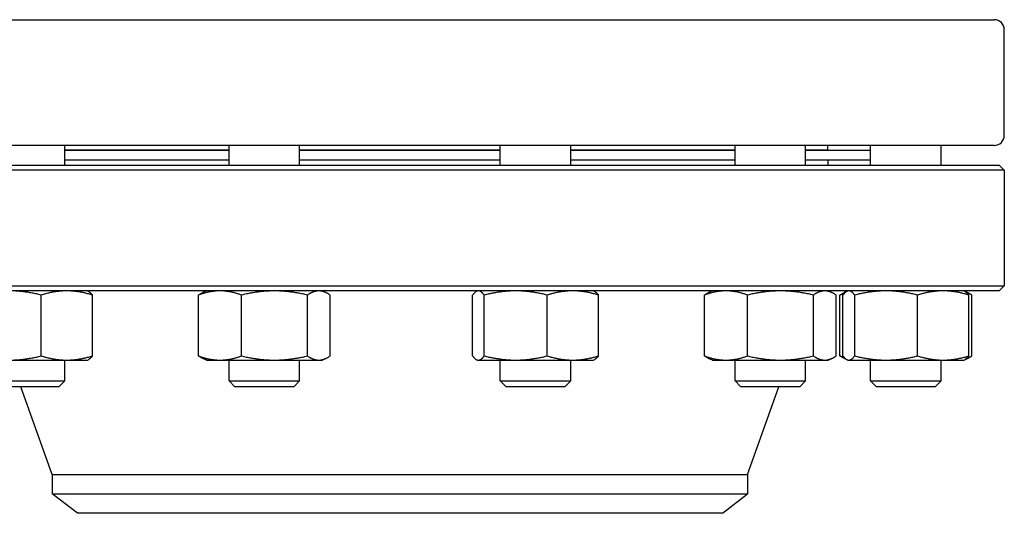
# Model space of a CAD drawing. Header units: inches. Extents: x 5 to 1128, y -85 to 748.
# Tile 624 of 656: x 606.06 to 618.28, y 566.68 to 572.81. Entities that reach past the tile are written whole.
import ezdxf

# ---------------------------------------------------------------- set-up
doc = ezdxf.new("R2010")
doc.units = ezdxf.units.IN
doc.header["$LTSCALE"] = 32
doc.header["$MEASUREMENT"] = 0
doc.layers.add('Visible (ANSI)', color=7, linetype='Continuous', lineweight=30)

msp = doc.modelspace()

# ---------------------------------------------------------------- linework, layer by layer
at = {"layer": 'Visible (ANSI)'}
for p, q in [((603.40563, 572.80978), (618.15563, 572.80978)), ((618.28063, 571.37478), (618.28063, 572.68478)), ((618.15563, 571.24978), (603.40563, 571.24978)), ((606.62194, 571.00478), (606.62194, 571.24978)), ((608.66081, 571.18978), (606.62194, 571.18978)), ((608.66081, 571.18478), (606.62194, 571.18478)), ((608.66081, 571.00478), (608.66081, 571.24978)), ((609.53581, 571.00478), (609.53581, 571.24978)), ((612.02546, 571.18978), (609.53581, 571.18978)), ((612.02546, 571.18478), (609.53581, 571.18478)), ((612.02546, 571.00478), (612.02546, 571.24978)), ((612.90046, 571.00478), (612.90046, 571.24978)), ((614.93933, 571.18978), (612.90046, 571.18978)), ((614.93933, 571.18478), (612.90046, 571.18478)), ((614.93933, 571.00478), (614.93933, 571.24978)), ((615.81433, 571.00478), (615.81433, 571.24978)), ((616.09063, 571.18978), (615.81433, 571.18978)), ((616.62165, 571.18478), (615.81433, 571.18478)), ((615.97063, 571.18478), (615.97063, 571.18978)), ((616.09063, 571.18978), (616.09063, 571.24978)), ((616.62165, 571.00478), (616.62165, 571.24978)), ((617.49665, 571.00478), (617.49665, 571.24978)), ((608.66081, 571.06478), (606.62194, 571.06478)), ((612.02546, 571.06478), (609.53581, 571.06478)), ((614.93933, 571.06478), (612.90046, 571.06478)), ((616.62165, 571.06478), (615.81433, 571.06478)), ((616.09063, 571.06478), (616.09063, 571.00478)), ((618.28063, 570.94228), (603.28063, 570.94228)), ((603.34313, 571.00478), (618.21813, 571.00478)), ((618.21813, 571.00478), (618.28063, 570.94228)), ((618.28063, 570.94228), (618.28063, 569.50728)), ((603.28063, 569.50728), (618.28063, 569.50728)), ((618.21813, 569.44478), (618.28063, 569.50728)), ((618.21813, 569.44478), (603.34313, 569.44478)), ((606.32966, 568.63765), (606.32966, 569.39291)), ((606.90344, 569.44478), (606.9147, 569.43953)), ((606.96496, 568.63765), (606.96496, 569.39291)), ((608.28088, 568.63765), (608.28088, 569.39291)), ((608.37931, 569.44478), (608.33352, 569.42343)), ((608.81536, 568.63765), (608.81536, 569.39291)), ((609.63279, 568.63765), (609.63279, 569.39291)), ((609.81731, 569.44478), (609.8631, 569.42343)), ((609.91574, 568.63765), (609.91574, 569.39291)), ((611.68243, 568.63765), (611.68243, 569.39291)), ((611.74396, 569.44478), (611.7327, 569.43953)), ((611.82765, 568.63765), (611.82765, 569.39291)), ((612.60818, 568.63765), (612.60818, 569.39291)), ((613.18196, 569.44478), (613.19321, 569.43953)), ((613.24348, 568.63765), (613.24348, 569.39291)), ((614.5594, 568.63765), (614.5594, 569.39291)), ((614.65783, 569.44478), (614.61204, 569.42343)), ((615.09388, 568.63765), (615.09388, 569.39291)), ((615.91131, 568.63765), (615.91131, 569.39291)), ((616.09583, 569.44478), (616.14161, 569.42343)), ((616.19426, 568.63765), (616.19426, 569.39291)), ((616.24172, 568.63765), (616.24172, 569.39291)), ((616.27863, 568.63765), (616.27863, 569.39291)), ((616.32889, 569.43953), (616.29436, 569.42343)), ((616.34015, 569.44478), (616.32889, 569.43953)), ((616.42385, 568.63765), (616.42385, 569.39291)), ((617.20437, 568.63765), (617.20437, 569.39291)), ((617.77815, 569.44478), (617.78941, 569.43953)), ((617.78941, 569.43953), (617.82394, 569.42343)), ((617.83968, 568.63765), (617.83968, 569.39291)), ((617.87658, 568.63765), (617.87658, 569.39291)), ((605.9394, 568.58578), (606.64731, 568.58578)), ((606.62194, 568.3277), (606.62194, 568.58578)), ((606.64731, 568.58578), (606.90344, 568.58578)), ((606.90344, 568.58578), (606.9147, 568.59103)), ((608.37931, 568.58578), (608.33352, 568.60713)), ((608.37931, 568.58578), (608.54812, 568.58578)), ((608.54812, 568.58578), (609.22407, 568.58578)), ((608.66081, 568.3277), (608.66081, 568.58578)), ((609.22407, 568.58578), (609.77426, 568.58578)), ((609.53581, 568.3277), (609.53581, 568.58578)), ((609.77426, 568.58578), (609.81731, 568.58578)), ((609.81731, 568.58578), (609.8631, 568.60713)), ((611.74396, 568.58578), (611.7327, 568.59103)), ((611.74396, 568.58578), (611.75504, 568.58578)), ((611.75504, 568.58578), (612.21791, 568.58578)), ((612.02546, 568.3277), (612.02546, 568.58578)), ((612.21791, 568.58578), (612.92583, 568.58578)), ((612.90046, 568.3277), (612.90046, 568.58578)), ((612.92583, 568.58578), (613.18196, 568.58578)), ((613.18196, 568.58578), (613.19321, 568.59103)), ((614.65783, 568.58578), (614.61204, 568.60713)), ((614.65783, 568.58578), (614.82664, 568.58578)), ((614.82664, 568.58578), (615.50259, 568.58578)), ((614.93933, 568.3277), (614.93933, 568.58578)), ((615.50259, 568.58578), (616.05278, 568.58578)), ((615.81433, 568.3277), (615.81433, 568.58578)), ((616.05278, 568.58578), (616.09583, 568.58578)), ((616.09583, 568.58578), (616.14161, 568.60713)), ((616.32889, 568.59103), (616.29436, 568.60713)), ((616.34015, 568.58578), (616.32889, 568.59103)), ((616.34015, 568.58578), (616.35124, 568.58578)), ((616.35124, 568.58578), (616.81411, 568.58578)), ((616.62165, 568.3277), (616.62165, 568.58578)), ((616.81411, 568.58578), (617.52202, 568.58578)), ((617.49665, 568.3277), (617.49665, 568.58578)), ((617.52202, 568.58578), (617.77815, 568.58578)), ((617.77815, 568.58578), (617.78941, 568.59103)), ((617.78941, 568.59103), (617.82394, 568.60713)), ((605.74694, 568.3277), (606.62194, 568.3277)), ((606.54902, 568.25478), (605.81986, 568.25478)), ((606.46563, 567.16478), (606.0784, 568.25478)), ((606.54902, 568.25478), (606.62194, 568.3277)), ((608.66081, 568.3277), (609.53581, 568.3277)), ((608.73373, 568.25478), (608.66081, 568.3277)), ((609.46289, 568.25478), (608.73373, 568.25478)), ((609.46289, 568.25478), (609.53581, 568.3277)), ((612.02546, 568.3277), (612.90046, 568.3277)), ((612.09837, 568.25478), (612.02546, 568.3277)), ((612.82754, 568.25478), (612.09837, 568.25478)), ((612.82754, 568.25478), (612.90046, 568.3277)), ((614.93933, 568.3277), (615.81433, 568.3277)), ((615.01224, 568.25478), (614.93933, 568.3277)), ((615.74141, 568.25478), (615.01224, 568.25478)), ((615.09563, 567.16478), (615.48287, 568.25478)), ((615.74141, 568.25478), (615.81433, 568.3277)), ((616.62165, 568.3277), (617.49665, 568.3277)), ((616.69457, 568.25478), (616.62165, 568.3277)), ((617.42373, 568.25478), (616.69457, 568.25478)), ((617.42373, 568.25478), (617.49665, 568.3277)), ((606.46563, 567.16478), (615.09563, 567.16478)), ((606.46563, 567.16478), (606.46563, 566.92457)), ((615.09563, 567.16478), (615.09563, 566.92457)), ((606.46563, 566.92457), (615.09563, 566.92457)), ((606.77813, 566.68478), (606.46563, 566.92457)), ((614.78313, 566.68478), (615.09563, 566.92457)), ((614.78313, 566.68478), (606.77813, 566.68478))]:
    msp.add_line(p, q, dxfattribs=at)
for centre, radius, start, end in [((618.15563, 572.68478), 0.125, 0, 90), ((618.15563, 571.37478), 0.125, 270, 0), ((616.17037, 569.06978), 0.375, 90, 99.684496)]:
    msp.add_arc(centre, radius, start, end, dxfattribs=at)
for points, weights in [([(606.32966, 569.39291), (606.12052, 569.44478), (605.9394, 569.44478)], [1, 1.0379548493, 1]), ([(606.64731, 569.44478), (606.49989, 569.44478), (606.32966, 569.39291)], [1, 1.0379548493, 1]), ([(606.96496, 569.39291), (606.79473, 569.44478), (606.64731, 569.44478)], [1, 1.0379548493, 1]), ([(606.9147, 569.43953), (606.93822, 569.42856), (606.96496, 569.39291)], [1.01653872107, 1.02578038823, 1]), ([(608.54812, 569.44478), (608.42409, 569.44478), (608.28088, 569.39291)], [1, 1.0379548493, 1]), ([(608.28088, 569.39291), (608.30828, 569.41166), (608.33352, 569.42343)], [1, 1.01339325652, 1.01733426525]), ([(608.81536, 569.39291), (608.67214, 569.44478), (608.54812, 569.44478)], [1, 1.0379548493, 1]), ([(609.22407, 569.44478), (609.03439, 569.44478), (608.81536, 569.39291)], [1, 1.0379548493, 1]), ([(609.63279, 569.39291), (609.41376, 569.44478), (609.22407, 569.44478)], [1, 1.0379548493, 1]), ([(609.77426, 569.44478), (609.7086, 569.44478), (609.63279, 569.39291)], [1, 1.0379548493, 1]), ([(609.91574, 569.39291), (609.83992, 569.44478), (609.77426, 569.44478)], [1, 1.0379548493, 1]), ([(611.75504, 569.44478), (611.72134, 569.44478), (611.68243, 569.39291)], [1, 1.0379548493, 1]), ([(611.82765, 569.39291), (611.78874, 569.44478), (611.75504, 569.44478)], [1, 1.0379548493, 1]), ([(612.21791, 569.44478), (612.03679, 569.44478), (611.82765, 569.39291)], [1, 1.0379548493, 1]), ([(612.60818, 569.39291), (612.39904, 569.44478), (612.21791, 569.44478)], [1, 1.0379548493, 1]), ([(612.92583, 569.44478), (612.77841, 569.44478), (612.60818, 569.39291)], [1, 1.0379548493, 1]), ([(613.24348, 569.39291), (613.07325, 569.44478), (612.92583, 569.44478)], [1, 1.0379548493, 1]), ([(613.19321, 569.43953), (613.21674, 569.42856), (613.24348, 569.39291)], [1.01653872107, 1.02578038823, 1]), ([(614.82664, 569.44478), (614.70261, 569.44478), (614.5594, 569.39291)], [1, 1.0379548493, 1]), ([(614.5594, 569.39291), (614.5868, 569.41166), (614.61204, 569.42343)], [1, 1.01339325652, 1.01733426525]), ([(615.09388, 569.39291), (614.95066, 569.44478), (614.82664, 569.44478)], [1, 1.0379548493, 1]), ([(615.50259, 569.44478), (615.31291, 569.44478), (615.09388, 569.39291)], [1, 1.0379548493, 1]), ([(615.91131, 569.39291), (615.69228, 569.44478), (615.50259, 569.44478)], [1, 1.0379548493, 1]), ([(616.05278, 569.44478), (615.98712, 569.44478), (615.91131, 569.39291)], [1, 1.0379548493, 1]), ([(616.19426, 569.39291), (616.11844, 569.44478), (616.05278, 569.44478)], [1, 1.0379548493, 1]), ([(616.24172, 569.39291), (616.26912, 569.41166), (616.29436, 569.42343)], [1, 1.01339325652, 1.01733426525]), ([(616.29239, 569.4099), (616.26763, 569.40229), (616.24172, 569.39291)], [1.01098059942, 1.00665836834, 1]), ([(616.35124, 569.44478), (616.31754, 569.44478), (616.27863, 569.39291)], [1, 1.0379548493, 1]), ([(616.42385, 569.39291), (616.38493, 569.44478), (616.35124, 569.44478)], [1, 1.0379548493, 1]), ([(616.81411, 569.44478), (616.63299, 569.44478), (616.42385, 569.39291)], [1, 1.0379548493, 1]), ([(617.20437, 569.39291), (616.99523, 569.44478), (616.81411, 569.44478)], [1, 1.0379548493, 1]), ([(617.52202, 569.44478), (617.3746, 569.44478), (617.20437, 569.39291)], [1, 1.0379548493, 1]), ([(617.83968, 569.39291), (617.66945, 569.44478), (617.52202, 569.44478)], [1, 1.0379548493, 1]), ([(617.78941, 569.43953), (617.81293, 569.42856), (617.83968, 569.39291)], [1.01653872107, 1.02578038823, 1]), ([(617.87658, 569.39291), (617.83661, 569.42026), (617.80076, 569.43295)], [1, 1.01965956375, 1.01895290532]), ([(605.9394, 568.58578), (606.12052, 568.58578), (606.32966, 568.63765)], [1, 1.0379548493, 1]), ([(606.32966, 568.63765), (606.49989, 568.58578), (606.64731, 568.58578)], [1, 1.0379548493, 1]), ([(606.64731, 568.58578), (606.79473, 568.58578), (606.96496, 568.63765)], [1, 1.0379548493, 1]), ([(606.96496, 568.63765), (606.93822, 568.602), (606.9147, 568.59103)], [1, 1.02578038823, 1.01653872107]), ([(608.33352, 568.60713), (608.30828, 568.6189), (608.28088, 568.63765)], [1.01733426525, 1.01339325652, 1]), ([(608.28088, 568.63765), (608.42409, 568.58578), (608.54812, 568.58578)], [1, 1.0379548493, 1]), ([(608.54812, 568.58578), (608.67214, 568.58578), (608.81536, 568.63765)], [1, 1.0379548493, 1]), ([(608.81536, 568.63765), (609.03439, 568.58578), (609.22407, 568.58578)], [1, 1.0379548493, 1]), ([(609.22407, 568.58578), (609.41376, 568.58578), (609.63279, 568.63765)], [1, 1.0379548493, 1]), ([(609.63279, 568.63765), (609.7086, 568.58578), (609.77426, 568.58578)], [1, 1.0379548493, 1]), ([(609.77426, 568.58578), (609.83992, 568.58578), (609.91574, 568.63765)], [1, 1.0379548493, 1]), ([(611.68243, 568.63765), (611.72134, 568.58578), (611.75504, 568.58578)], [1, 1.0379548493, 1]), ([(611.75504, 568.58578), (611.78874, 568.58578), (611.82765, 568.63765)], [1, 1.0379548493, 1]), ([(611.82765, 568.63765), (612.03679, 568.58578), (612.21791, 568.58578)], [1, 1.0379548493, 1]), ([(612.21791, 568.58578), (612.39904, 568.58578), (612.60818, 568.63765)], [1, 1.0379548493, 1]), ([(612.60818, 568.63765), (612.77841, 568.58578), (612.92583, 568.58578)], [1, 1.0379548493, 1]), ([(612.92583, 568.58578), (613.07325, 568.58578), (613.24348, 568.63765)], [1, 1.0379548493, 1]), ([(613.24348, 568.63765), (613.21674, 568.602), (613.19321, 568.59103)], [1, 1.02578038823, 1.01653872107]), ([(614.61204, 568.60713), (614.5868, 568.6189), (614.5594, 568.63765)], [1.01733426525, 1.01339325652, 1]), ([(614.5594, 568.63765), (614.70261, 568.58578), (614.82664, 568.58578)], [1, 1.0379548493, 1]), ([(614.82664, 568.58578), (614.95066, 568.58578), (615.09388, 568.63765)], [1, 1.0379548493, 1]), ([(615.09388, 568.63765), (615.31291, 568.58578), (615.50259, 568.58578)], [1, 1.0379548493, 1]), ([(615.50259, 568.58578), (615.69228, 568.58578), (615.91131, 568.63765)], [1, 1.0379548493, 1]), ([(615.91131, 568.63765), (615.98712, 568.58578), (616.05278, 568.58578)], [1, 1.0379548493, 1]), ([(616.05278, 568.58578), (616.11844, 568.58578), (616.19426, 568.63765)], [1, 1.0379548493, 1]), ([(616.29436, 568.60713), (616.26912, 568.6189), (616.24172, 568.63765)], [1.01733426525, 1.01339325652, 1]), ([(616.24172, 568.63765), (616.26763, 568.62827), (616.29239, 568.62066)], [1, 1.00665836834, 1.01098059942]), ([(616.27863, 568.63765), (616.31754, 568.58578), (616.35124, 568.58578)], [1, 1.0379548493, 1]), ([(616.35124, 568.58578), (616.38493, 568.58578), (616.42385, 568.63765)], [1, 1.0379548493, 1]), ([(616.42385, 568.63765), (616.63299, 568.58578), (616.81411, 568.58578)], [1, 1.0379548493, 1]), ([(616.81411, 568.58578), (616.99523, 568.58578), (617.20437, 568.63765)], [1, 1.0379548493, 1]), ([(617.20437, 568.63765), (617.3746, 568.58578), (617.52202, 568.58578)], [1, 1.0379548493, 1]), ([(617.52202, 568.58578), (617.66945, 568.58578), (617.83968, 568.63765)], [1, 1.0379548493, 1]), ([(617.83968, 568.63765), (617.81293, 568.602), (617.78941, 568.59103)], [1, 1.02578038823, 1.01653872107]), ([(617.80076, 568.59761), (617.83661, 568.6103), (617.87658, 568.63765)], [1.01895290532, 1.01965956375, 1])]:
    msp.add_rational_spline(points, weights, degree=2, dxfattribs=at)

doc.saveas('drawing.dxf')
